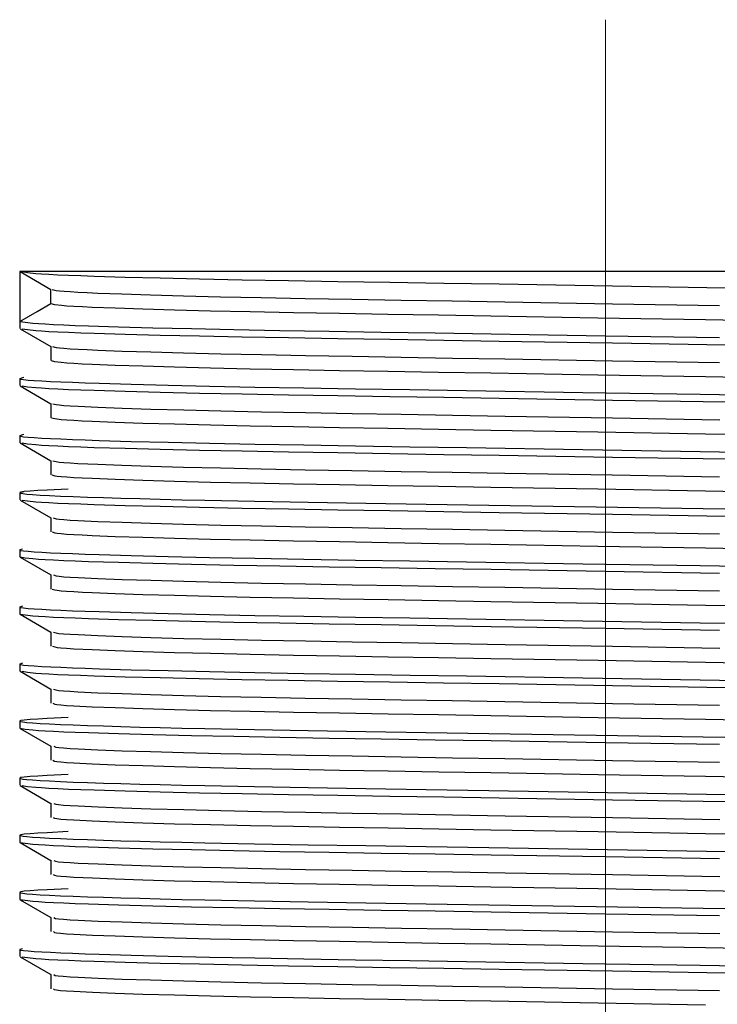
# Model space of a CAD drawing. Header units: millimetres. Extents: x 262469 to 275208, y -32539 to 9411.
# Tile 266 of 428: x 269135.69 to 269139.68, y -13352.18 to -13346.54. Entities that reach past the tile are written whole.
import ezdxf

# ---------------------------------------------------------------- set-up
doc = ezdxf.new("R2010")
doc.units = ezdxf.units.MM
doc.header["$LTSCALE"] = 100
doc.layers.add('$ IE_TELETECHNIKA', color=5, linetype='Continuous', lineweight=30)

msp = doc.modelspace()

# ---------------------------------------------------------------- linework, layer by layer
at = {"layer": '$ IE_TELETECHNIKA', "color": 7, "linetype": 'Continuous', "lineweight": 5, "ltscale": 20.32}
msp.add_line((269139.0356, -13346.5438), (269139.0356, -13356.9838), dxfattribs=at)
at = {"layer": '$ IE_TELETECHNIKA', "color": 7, "linetype": 'Continuous'}
for p, q in [((269135.6876, -13347.9838), (269135.6876, -13348.2696)), ((269142.3836, -13347.9838), (269135.6876, -13347.9838)), ((269135.6887, -13347.985), (269135.8655, -13348.0871)), ((269135.8644, -13348.1675), (269135.8644, -13348.0865)), ((269135.6876, -13348.2726), (269135.6876, -13348.3104)), ((269135.6887, -13348.3116), (269135.8655, -13348.4137)), ((269135.8644, -13348.4131), (269135.8644, -13348.4941)), ((269135.8644, -13348.4131), (269135.8644, -13348.4941)), ((269135.7101, -13348.5905), (269135.7025, -13348.5924)), ((269135.6876, -13348.5962), (269135.6876, -13348.637)), ((269135.6887, -13348.6382), (269135.8655, -13348.7403)), ((269135.8644, -13348.7397), (269135.8644, -13348.8207)), ((269135.8644, -13348.7397), (269135.8644, -13348.8207)), ((269135.6876, -13348.9227), (269135.6876, -13348.9636)), ((269135.7101, -13348.9171), (269135.7025, -13348.919)), ((269135.6887, -13348.9647), (269135.8655, -13349.0668)), ((269135.8644, -13349.0662), (269135.8644, -13349.1473)), ((269135.8644, -13349.0662), (269135.8644, -13349.1473)), ((269135.7101, -13349.2437), (269135.6876, -13349.2493)), ((269135.6876, -13349.2493), (269135.6876, -13349.2901)), ((269135.6887, -13349.2913), (269135.8655, -13349.3934)), ((269135.8644, -13349.3928), (269135.8644, -13349.4738)), ((269135.8644, -13349.3928), (269135.8644, -13349.4738)), ((269135.6876, -13349.5759), (269135.6876, -13349.6167)), ((269135.6887, -13349.6179), (269135.8655, -13349.72)), ((269135.8644, -13349.7194), (269135.8644, -13349.8004)), ((269135.8644, -13349.7194), (269135.8644, -13349.8004)), ((269135.6876, -13349.9024), (269135.6876, -13349.9433)), ((269135.6887, -13349.9444), (269135.8655, -13350.0466)), ((269135.8644, -13350.0459), (269135.8644, -13350.127)), ((269135.8644, -13350.0459), (269135.8644, -13350.127)), ((269135.6876, -13350.229), (269135.6876, -13350.2698)), ((269135.6886, -13350.271), (269135.8654, -13350.3731)), ((269135.8644, -13350.3725), (269135.8644, -13350.4535)), ((269135.8644, -13350.3725), (269135.8644, -13350.4535)), ((269135.6876, -13350.5556), (269135.6876, -13350.5964)), ((269135.6887, -13350.5976), (269135.8655, -13350.6997)), ((269135.8644, -13350.6991), (269135.8644, -13350.7801)), ((269135.8644, -13350.6991), (269135.8644, -13350.7801)), ((269135.6876, -13350.8822), (269135.6876, -13350.923)), ((269135.6887, -13350.9241), (269135.8655, -13351.0263)), ((269135.8644, -13351.0257), (269135.8644, -13351.1067)), ((269135.8644, -13351.0257), (269135.8644, -13351.1067)), ((269135.6876, -13351.2087), (269135.6876, -13351.2496)), ((269135.6887, -13351.2507), (269135.8655, -13351.3529)), ((269135.8644, -13351.3522), (269135.8644, -13351.4332)), ((269135.8644, -13351.3522), (269135.8644, -13351.4332)), ((269135.6876, -13351.5353), (269135.6876, -13351.5761)), ((269135.6887, -13351.5773), (269135.8655, -13351.6794)), ((269135.8644, -13351.6788), (269135.8644, -13351.7598)), ((269135.8644, -13351.6788), (269135.8644, -13351.7598)), ((269135.6876, -13351.8619), (269135.6876, -13351.9027)), ((269135.6887, -13351.9039), (269135.8655, -13352.006)), ((269135.8644, -13352.0054), (269135.8644, -13352.0864)), ((269135.8644, -13352.0054), (269135.8644, -13352.0864))]:
    msp.add_line(p, q, dxfattribs=at)
for points in [[(269135.7003, -13347.9851), (269135.7323, -13347.9899), (269135.7787, -13347.9949), (269135.8116, -13347.9973), (269135.8534, -13347.9999), (269135.9051, -13348.0025), (269135.9661, -13348.0051), (269136.0357, -13348.0077), (269136.1134, -13348.0104), (269136.2899, -13348.0157), (269136.4909, -13348.021), (269136.7141, -13348.0261), (269136.9587, -13348.0311), (269137.2233, -13348.036), (269137.5055, -13348.0407), (269137.8025, -13348.0455), (269138.1111, -13348.0504), (269138.4284, -13348.0556), (269139.0771, -13348.0662), (269139.7245, -13348.0767)], [(269135.8728, -13348.0871), (269135.896, -13348.0919), (269135.9142, -13348.0943), (269135.9402, -13348.0968), (269135.9757, -13348.0993), (269136.0202, -13348.1019), (269136.0728, -13348.1045), (269136.1327, -13348.1072), (269136.2718, -13348.1125), (269136.4355, -13348.1178), (269136.6239, -13348.123), (269136.8357, -13348.1282), (269137.0684, -13348.1332), (269137.3195, -13348.1379), (269137.5869, -13348.1427), (269137.8681, -13348.1475), (269138.1603, -13348.1525), (269138.4609, -13348.1577), (269139.0755, -13348.1682), (269139.6885, -13348.1788)], [(269135.6876, -13348.2696), (269135.7866, -13348.2124), (269135.8644, -13348.1675)], [(269135.8644, -13348.1675), (269135.8863, -13348.1723), (269135.9253, -13348.1772), (269135.9566, -13348.1797), (269135.9967, -13348.1822), (269136.0451, -13348.1848), (269136.101, -13348.1875), (269136.2331, -13348.1927), (269136.3904, -13348.198), (269136.5725, -13348.2033), (269136.7782, -13348.2085), (269137.0055, -13348.2135), (269137.2519, -13348.2183), (269137.5151, -13348.2231), (269137.7927, -13348.2279), (269138.0822, -13348.2328), (269138.3806, -13348.2379), (269138.9933, -13348.2484), (269139.6076, -13348.259), (269139.908, -13348.2642)], [(269135.6876, -13348.2696), (269135.7189, -13348.2745), (269135.7629, -13348.2794), (269135.7938, -13348.2819), (269135.8326, -13348.2844), (269135.8808, -13348.287), (269135.9384, -13348.2897), (269136.0049, -13348.2923), (269136.0795, -13348.295), (269136.2511, -13348.3004), (269136.4485, -13348.3057), (269136.6692, -13348.3109), (269136.9119, -13348.316), (269137.1752, -13348.3209), (269137.4569, -13348.3256), (269137.754, -13348.3304), (269138.0634, -13348.3354), (269138.3821, -13348.3406), (269139.0353, -13348.3512), (269139.6886, -13348.3619)], [(269135.7003, -13348.3117), (269135.7324, -13348.3165), (269135.7787, -13348.3214), (269135.8117, -13348.3239), (269135.8535, -13348.3265), (269135.9052, -13348.329), (269135.9662, -13348.3317), (269136.0359, -13348.3343), (269136.1135, -13348.337), (269136.2901, -13348.3423), (269136.491, -13348.3476), (269136.7143, -13348.3527), (269136.9588, -13348.3577), (269137.2234, -13348.3625), (269137.5057, -13348.3673), (269137.8027, -13348.372), (269138.1113, -13348.377), (269138.4286, -13348.3821), (269139.0773, -13348.3927), (269139.7246, -13348.4033)], [(269135.8744, -13348.4137), (269135.8961, -13348.4185), (269135.9139, -13348.4209), (269135.9399, -13348.4234), (269135.9756, -13348.4259), (269136.0203, -13348.4285), (269136.0732, -13348.4311), (269136.1332, -13348.4338), (269136.2722, -13348.4391), (269136.4359, -13348.4443), (269136.6244, -13348.4496), (269136.8362, -13348.4548), (269137.0689, -13348.4598), (269137.3201, -13348.4645), (269137.5875, -13348.4693), (269137.8686, -13348.4741), (269138.1609, -13348.4791), (269138.4614, -13348.4842), (269139.0759, -13348.4948), (269139.6889, -13348.5053)], [(269135.8664, -13348.4941), (269135.8866, -13348.4989), (269135.9249, -13348.5037), (269135.9562, -13348.5063), (269135.9965, -13348.5088), (269136.045, -13348.5114), (269136.101, -13348.514), (269136.2331, -13348.5193), (269136.3902, -13348.5246), (269136.5723, -13348.5299), (269136.7781, -13348.5351), (269137.0053, -13348.5401), (269137.2517, -13348.5449), (269137.5149, -13348.5496), (269137.7926, -13348.5544), (269138.082, -13348.5594), (269138.3805, -13348.5645), (269138.9932, -13348.575), (269139.6075, -13348.5856), (269139.908, -13348.5907)], [(269135.7025, -13348.5924), (269135.6869, -13348.5973), (269135.693, -13348.5998), (269135.7093, -13348.6023), (269135.7351, -13348.6048), (269135.7698, -13348.6074), (269135.8129, -13348.61), (269135.8639, -13348.6127), (269135.9224, -13348.6153), (269135.9883, -13348.6181), (269136.0616, -13348.6208), (269136.1421, -13348.6235), (269136.3249, -13348.629), (269136.5357, -13348.6344), (269136.7721, -13348.6397), (269137.0314, -13348.6448), (269137.3108, -13348.6498), (269137.6075, -13348.6547), (269137.9185, -13348.6596), (269138.241, -13348.6648), (269138.9069, -13348.6757), (269139.578, -13348.6867), (269139.907, -13348.692)], [(269135.7003, -13348.6382), (269135.7324, -13348.6431), (269135.7787, -13348.648), (269135.8116, -13348.6505), (269135.8534, -13348.653), (269135.9051, -13348.6556), (269135.9661, -13348.6582), (269136.0358, -13348.6609), (269136.1134, -13348.6635), (269136.29, -13348.6688), (269136.4909, -13348.6741), (269136.7142, -13348.6793), (269136.9587, -13348.6843), (269137.2233, -13348.6891), (269137.5056, -13348.6938), (269137.8025, -13348.6986), (269138.1111, -13348.7036), (269138.4284, -13348.7087), (269139.0772, -13348.7193), (269139.7245, -13348.7299)], [(269135.8758, -13348.7403), (269135.8961, -13348.7451), (269135.9135, -13348.7475), (269135.9396, -13348.75), (269135.9755, -13348.7525), (269136.0205, -13348.7551), (269136.1336, -13348.7604), (269136.2725, -13348.7656), (269136.4362, -13348.7709), (269136.6247, -13348.7762), (269136.8366, -13348.7814), (269137.0693, -13348.7863), (269137.3205, -13348.7911), (269137.5879, -13348.7959), (269137.869, -13348.8007), (269138.1613, -13348.8057), (269138.4618, -13348.8108), (269139.0763, -13348.8214), (269139.6893, -13348.8319)], [(269135.8682, -13348.8207), (269135.8869, -13348.8254), (269135.9245, -13348.8303), (269135.9559, -13348.8328), (269135.9963, -13348.8354), (269136.045, -13348.838), (269136.1011, -13348.8406), (269136.2331, -13348.8459), (269136.3902, -13348.8512), (269136.5723, -13348.8564), (269136.7781, -13348.8616), (269137.0054, -13348.8667), (269137.2518, -13348.8715), (269137.515, -13348.8762), (269137.7926, -13348.881), (269138.0821, -13348.886), (269138.3806, -13348.8911), (269138.9933, -13348.9016), (269139.6076, -13348.9121), (269139.9081, -13348.9173)], [(269135.7025, -13348.919), (269135.6869, -13348.9239), (269135.693, -13348.9264), (269135.7093, -13348.9289), (269135.7351, -13348.9314), (269135.7698, -13348.934), (269135.8129, -13348.9366), (269135.8639, -13348.9392), (269135.9224, -13348.9419), (269135.9883, -13348.9446), (269136.0616, -13348.9474), (269136.1421, -13348.9501), (269136.3249, -13348.9556), (269136.5357, -13348.961), (269136.7721, -13348.9663), (269137.0313, -13348.9714), (269137.3107, -13348.9763), (269137.6074, -13348.9812), (269137.9185, -13348.9862), (269138.241, -13348.9914), (269138.9069, -13349.0023), (269139.578, -13349.0132), (269139.9069, -13349.0186)], [(269135.7003, -13348.9648), (269135.7324, -13348.9697), (269135.7787, -13348.9746), (269135.8116, -13348.9771), (269135.8534, -13348.9796), (269135.9051, -13348.9822), (269135.9661, -13348.9848), (269136.0358, -13348.9874), (269136.1134, -13348.9901), (269136.29, -13348.9954), (269136.4909, -13349.0007), (269136.7142, -13349.0058), (269136.9587, -13349.0108), (269137.2233, -13349.0157), (269137.5056, -13349.0204), (269137.8025, -13349.0252), (269138.1111, -13349.0301), (269138.4284, -13349.0353), (269139.0772, -13349.0459), (269139.7245, -13349.0564)], [(269135.8769, -13349.0669), (269135.8956, -13349.0716), (269135.9127, -13349.074), (269135.9388, -13349.0765), (269135.9748, -13349.0791), (269136.0199, -13349.0816), (269136.133, -13349.0869), (269136.2717, -13349.0922), (269136.4352, -13349.0975), (269136.6237, -13349.1027), (269136.8355, -13349.1079), (269137.0681, -13349.1129), (269137.3193, -13349.1177), (269137.5867, -13349.1224), (269137.8678, -13349.1272), (269138.1601, -13349.1322), (269138.4607, -13349.1374), (269139.0753, -13349.1479), (269139.6884, -13349.1585)], [(269135.87, -13349.1473), (269135.8871, -13349.152), (269135.9019, -13349.1544), (269135.9241, -13349.1569), (269135.9556, -13349.1594), (269135.9962, -13349.1619), (269136.045, -13349.1645), (269136.1012, -13349.1672), (269136.2332, -13349.1725), (269136.3902, -13349.1777), (269136.5723, -13349.183), (269136.7781, -13349.1882), (269137.0054, -13349.1932), (269137.2518, -13349.1981), (269137.515, -13349.2028), (269137.7927, -13349.2076), (269138.0821, -13349.2125), (269138.3806, -13349.2176), (269138.9933, -13349.2282), (269139.6077, -13349.2387), (269139.9082, -13349.2439)], [(269135.9632, -13349.2288), (269135.8432, -13349.2347), (269135.7904, -13349.2377), (269135.7461, -13349.2405), (269135.7133, -13349.2433), (269135.6942, -13349.246), (269135.6876, -13349.2487), (269135.6914, -13349.2514), (269135.7048, -13349.2541), (269135.728, -13349.2569), (269135.761, -13349.2597), (269135.8039, -13349.2626), (269135.8568, -13349.2655), (269135.9197, -13349.2684), (269135.9922, -13349.2714), (269136.0741, -13349.2744), (269136.1651, -13349.2774), (269136.2649, -13349.2805), (269136.3732, -13349.2835), (269136.4896, -13349.2864), (269136.6137, -13349.2894), (269136.7453, -13349.2923), (269137.0288, -13349.2979), (269137.337, -13349.3034), (269137.666, -13349.3087), (269138.0117, -13349.3143), (269138.37, -13349.3201), (269139.84, -13349.3441)], [(269135.7003, -13349.2914), (269135.7323, -13349.2962), (269135.7787, -13349.3011), (269135.8116, -13349.3036), (269135.8534, -13349.3062), (269135.9051, -13349.3088), (269135.9661, -13349.3114), (269136.0357, -13349.314), (269136.1134, -13349.3167), (269136.2899, -13349.322), (269136.4909, -13349.3273), (269136.7141, -13349.3324), (269136.9587, -13349.3374), (269137.2233, -13349.3422), (269137.5055, -13349.347), (269137.8025, -13349.3517), (269138.1111, -13349.3567), (269138.4284, -13349.3618), (269139.0771, -13349.3725), (269139.7244, -13349.383)], [(269135.8781, -13349.3935), (269135.8955, -13349.3982), (269135.9123, -13349.4006), (269135.9386, -13349.4031), (269135.9749, -13349.4056), (269136.0202, -13349.4082), (269136.1336, -13349.4135), (269136.2722, -13349.4188), (269136.4357, -13349.4241), (269136.6242, -13349.4293), (269136.8361, -13349.4345), (269137.0688, -13349.4394), (269137.32, -13349.4442), (269137.5874, -13349.449), (269137.8685, -13349.4538), (269138.1608, -13349.4588), (269138.4613, -13349.464), (269139.0759, -13349.4745), (269139.6889, -13349.485)], [(269135.8716, -13349.4739), (269135.8872, -13349.4786), (269135.9015, -13349.481), (269135.9237, -13349.4834), (269135.9554, -13349.486), (269135.9961, -13349.4885), (269136.045, -13349.4911), (269136.1013, -13349.4937), (269136.2332, -13349.499), (269136.3902, -13349.5043), (269136.5722, -13349.5096), (269136.7781, -13349.5148), (269137.0054, -13349.5198), (269137.2518, -13349.5246), (269137.515, -13349.5294), (269137.7927, -13349.5342), (269138.0822, -13349.5391), (269138.3807, -13349.5442), (269138.9934, -13349.5547), (269139.6078, -13349.5653), (269139.9083, -13349.5705)], [(269135.7025, -13349.5722), (269135.6869, -13349.577), (269135.693, -13349.5795), (269135.7093, -13349.582), (269135.7351, -13349.5846), (269135.7698, -13349.5871), (269135.8129, -13349.5897), (269135.8639, -13349.5924), (269135.9224, -13349.5951), (269135.9883, -13349.5978), (269136.0616, -13349.6005), (269136.1421, -13349.6032), (269136.3249, -13349.6087), (269136.5357, -13349.6141), (269136.7721, -13349.6194), (269137.0314, -13349.6246), (269137.3108, -13349.6295), (269137.6075, -13349.6344), (269137.9185, -13349.6394), (269138.241, -13349.6446), (269138.9069, -13349.6554), (269139.578, -13349.6664), (269139.907, -13349.6717)], [(269135.6876, -13349.6167), (269135.7189, -13349.6216), (269135.7629, -13349.6265), (269135.7938, -13349.629), (269135.8326, -13349.6316), (269135.8808, -13349.6341), (269135.9384, -13349.6368), (269136.0049, -13349.6394), (269136.0795, -13349.6421), (269136.2511, -13349.6475), (269136.4485, -13349.6528), (269136.6692, -13349.658), (269136.9119, -13349.6631), (269137.1752, -13349.668), (269137.4569, -13349.6728), (269137.754, -13349.6776), (269138.0634, -13349.6825), (269138.3821, -13349.6877), (269139.0353, -13349.6983), (269139.6886, -13349.709)], [(269135.8792, -13349.72), (269135.8951, -13349.7248), (269135.9117, -13349.7272), (269135.9383, -13349.7297), (269135.9749, -13349.7322), (269136.0204, -13349.7348), (269136.1339, -13349.7401), (269136.2725, -13349.7453), (269136.4359, -13349.7506), (269136.6245, -13349.7559), (269136.8364, -13349.7611), (269137.0691, -13349.766), (269137.3203, -13349.7708), (269137.5877, -13349.7756), (269137.8689, -13349.7804), (269138.1611, -13349.7854), (269138.4617, -13349.7905), (269139.0762, -13349.8011), (269139.6892, -13349.8116)], [(269135.8731, -13349.8004), (269135.8872, -13349.8051), (269135.9011, -13349.8076), (269135.9232, -13349.81), (269135.9551, -13349.8125), (269135.996, -13349.8151), (269136.0451, -13349.8177), (269136.1014, -13349.8203), (269136.2333, -13349.8256), (269136.3902, -13349.8309), (269136.5722, -13349.8362), (269136.7781, -13349.8414), (269137.0055, -13349.8464), (269137.2519, -13349.8512), (269137.5151, -13349.856), (269137.7928, -13349.8608), (269138.0822, -13349.8657), (269138.3808, -13349.8708), (269138.9935, -13349.8813), (269139.6079, -13349.8919), (269139.9084, -13349.897)], [(269135.7025, -13349.8987), (269135.6869, -13349.9036), (269135.693, -13349.9061), (269135.7093, -13349.9086), (269135.7351, -13349.9111), (269135.7698, -13349.9137), (269135.8129, -13349.9163), (269135.8639, -13349.9189), (269135.9224, -13349.9216), (269135.9883, -13349.9243), (269136.0616, -13349.9271), (269136.1422, -13349.9298), (269136.325, -13349.9353), (269136.5357, -13349.9407), (269136.7721, -13349.946), (269137.0314, -13349.9511), (269137.3108, -13349.9561), (269137.6075, -13349.9609), (269137.9185, -13349.9659), (269138.241, -13349.9711), (269138.9069, -13349.982), (269139.5781, -13349.993), (269139.907, -13349.9983)], [(269135.6876, -13349.9433), (269135.7189, -13349.9481), (269135.7629, -13349.9531), (269135.7938, -13349.9556), (269135.8326, -13349.9581), (269135.8808, -13349.9607), (269135.9384, -13349.9633), (269136.0049, -13349.966), (269136.0795, -13349.9687), (269136.2511, -13349.974), (269136.4485, -13349.9794), (269136.6692, -13349.9846), (269136.9119, -13349.9897), (269137.1752, -13349.9945), (269137.4569, -13349.9993), (269137.754, -13350.0041), (269138.0634, -13350.0091), (269138.3821, -13350.0142), (269139.0353, -13350.0249), (269139.6886, -13350.0356)], [(269135.8801, -13350.0466), (269135.8947, -13350.0514), (269135.9112, -13350.0538), (269135.9381, -13350.0563), (269135.9749, -13350.0588), (269136.0207, -13350.0614), (269136.1344, -13350.0666), (269136.2729, -13350.0719), (269136.4363, -13350.0772), (269136.625, -13350.0825), (269136.837, -13350.0876), (269137.0697, -13350.0926), (269137.3208, -13350.0974), (269137.5882, -13350.1022), (269137.8694, -13350.107), (269138.1617, -13350.112), (269138.4622, -13350.1171), (269139.0767, -13350.1277), (269139.6896, -13350.1382)], [(269135.8745, -13350.127), (269135.8871, -13350.1317), (269135.9006, -13350.1341), (269135.9228, -13350.1366), (269135.9549, -13350.1391), (269135.996, -13350.1417), (269136.1016, -13350.1469), (269136.2333, -13350.1522), (269136.3901, -13350.1575), (269136.5723, -13350.1627), (269136.7782, -13350.1679), (269137.0055, -13350.1729), (269137.2519, -13350.1778), (269137.5151, -13350.1826), (269137.7928, -13350.1873), (269138.0823, -13350.1922), (269138.3808, -13350.1973), (269138.9936, -13350.2079), (269139.608, -13350.2184), (269139.9085, -13350.2236)], [(269135.7024, -13350.2253), (269135.6869, -13350.2302), (269135.6931, -13350.2327), (269135.7093, -13350.2352), (269135.7351, -13350.2377), (269135.7699, -13350.2403), (269135.813, -13350.2429), (269135.864, -13350.2455), (269135.9225, -13350.2482), (269135.9884, -13350.2509), (269136.0617, -13350.2536), (269136.1423, -13350.2564), (269136.3251, -13350.2619), (269136.5359, -13350.2673), (269136.7723, -13350.2726), (269137.0315, -13350.2777), (269137.3109, -13350.2826), (269137.6076, -13350.2875), (269137.9187, -13350.2925), (269138.2412, -13350.2977), (269138.907, -13350.3086), (269139.5782, -13350.3195), (269139.9071, -13350.3248)], [(269135.7001, -13350.2711), (269135.7321, -13350.2759), (269135.7784, -13350.2808), (269135.8113, -13350.2833), (269135.8531, -13350.2859), (269135.9047, -13350.2884), (269135.9656, -13350.2911), (269136.0352, -13350.2937), (269136.1128, -13350.2964), (269136.2893, -13350.3017), (269136.4902, -13350.307), (269136.7134, -13350.3121), (269136.9579, -13350.3171), (269137.2225, -13350.322), (269137.5047, -13350.3267), (269137.8017, -13350.3315), (269138.1103, -13350.3364), (269138.4276, -13350.3416), (269139.0764, -13350.3522), (269139.7239, -13350.3627)], [(269135.8807, -13350.3732), (269135.8939, -13350.3779), (269135.9103, -13350.3803), (269135.9373, -13350.3828), (269135.9743, -13350.3853), (269136.0202, -13350.3879), (269136.1337, -13350.3932), (269136.2719, -13350.3985), (269136.4352, -13350.4038), (269136.6238, -13350.409), (269136.8357, -13350.4142), (269137.0684, -13350.4192), (269137.3195, -13350.424), (269137.5869, -13350.4287), (269137.8681, -13350.4335), (269138.1604, -13350.4385), (269138.4609, -13350.4437), (269139.0755, -13350.4542), (269139.6886, -13350.4648)], [(269135.8758, -13350.4536), (269135.8869, -13350.4583), (269135.9001, -13350.4607), (269135.9224, -13350.4632), (269135.9547, -13350.4657), (269135.996, -13350.4682), (269136.1017, -13350.4735), (269136.2334, -13350.4787), (269136.3901, -13350.484), (269136.5723, -13350.4893), (269136.7782, -13350.4945), (269137.0056, -13350.4995), (269137.252, -13350.5044), (269137.5152, -13350.5091), (269137.7929, -13350.5139), (269138.0824, -13350.5188), (269138.3809, -13350.5239), (269138.9937, -13350.5345), (269139.6081, -13350.545), (269139.9086, -13350.5502)], [(269135.9632, -13350.5351), (269135.8432, -13350.541), (269135.7904, -13350.5439), (269135.7461, -13350.5468), (269135.7133, -13350.5496), (269135.6942, -13350.5523), (269135.6876, -13350.555), (269135.6914, -13350.5577), (269135.7048, -13350.5604), (269135.728, -13350.5632), (269135.761, -13350.566), (269135.8039, -13350.5688), (269135.8568, -13350.5718), (269135.9197, -13350.5747), (269135.9922, -13350.5777), (269136.0741, -13350.5807), (269136.1651, -13350.5837), (269136.2649, -13350.5867), (269136.3732, -13350.5897), (269136.4896, -13350.5927), (269136.6137, -13350.5957), (269136.7453, -13350.5986), (269137.0288, -13350.6042), (269137.337, -13350.6097), (269137.666, -13350.615), (269138.0117, -13350.6206), (269138.37, -13350.6264), (269139.84, -13350.6503)], [(269135.6876, -13350.5964), (269135.7189, -13350.6013), (269135.7629, -13350.6062), (269135.7938, -13350.6087), (269135.8326, -13350.6113), (269135.8808, -13350.6139), (269135.9384, -13350.6165), (269136.0049, -13350.6191), (269136.0795, -13350.6218), (269136.2511, -13350.6272), (269136.4485, -13350.6325), (269136.6692, -13350.6377), (269136.9119, -13350.6428), (269137.1752, -13350.6477), (269137.4569, -13350.6525), (269137.754, -13350.6573), (269138.0634, -13350.6622), (269138.3821, -13350.6674), (269139.0353, -13350.6781), (269139.6886, -13350.6887)], [(269135.8814, -13350.6997), (269135.8934, -13350.7045), (269135.9098, -13350.7069), (269135.9371, -13350.7094), (269135.9745, -13350.7119), (269136.0206, -13350.7145), (269136.1342, -13350.7198), (269136.2724, -13350.7251), (269136.4357, -13350.7304), (269136.6244, -13350.7356), (269136.8364, -13350.7408), (269137.069, -13350.7457), (269137.3202, -13350.7506), (269137.5876, -13350.7553), (269137.8688, -13350.7601), (269138.161, -13350.7651), (269138.4616, -13350.7702), (269139.0761, -13350.7808), (269139.6891, -13350.7913)], [(269135.877, -13350.7801), (269135.8866, -13350.7849), (269135.8995, -13350.7873), (269135.922, -13350.7897), (269135.9545, -13350.7922), (269135.996, -13350.7948), (269136.1019, -13350.8), (269136.2334, -13350.8053), (269136.3901, -13350.8106), (269136.5723, -13350.8159), (269136.7783, -13350.8211), (269137.0056, -13350.8261), (269137.252, -13350.8309), (269137.5153, -13350.8357), (269137.793, -13350.8405), (269138.0825, -13350.8454), (269138.381, -13350.8505), (269138.9938, -13350.861), (269139.6082, -13350.8716), (269139.9087, -13350.8768)], [(269135.9632, -13350.8616), (269135.8432, -13350.8676), (269135.7904, -13350.8705), (269135.7461, -13350.8734), (269135.7133, -13350.8762), (269135.6942, -13350.8789), (269135.6876, -13350.8815), (269135.6914, -13350.8842), (269135.7048, -13350.887), (269135.728, -13350.8897), (269135.761, -13350.8926), (269135.8039, -13350.8954), (269135.8568, -13350.8983), (269135.9197, -13350.9013), (269135.9922, -13350.9043), (269136.0741, -13350.9073), (269136.1651, -13350.9103), (269136.2649, -13350.9133), (269136.3732, -13350.9163), (269136.4896, -13350.9193), (269136.6137, -13350.9222), (269136.7453, -13350.9251), (269137.0288, -13350.9308), (269137.337, -13350.9362), (269137.666, -13350.9416), (269138.0117, -13350.9471), (269138.37, -13350.9529), (269139.84, -13350.9769)], [(269135.7003, -13350.9242), (269135.7323, -13350.9291), (269135.7787, -13350.934), (269135.8116, -13350.9365), (269135.8534, -13350.939), (269135.9051, -13350.9416), (269135.9661, -13350.9442), (269136.0357, -13350.9469), (269136.1134, -13350.9495), (269136.2899, -13350.9549), (269136.4909, -13350.9601), (269136.7141, -13350.9653), (269136.9587, -13350.9703), (269137.2233, -13350.9751), (269137.5055, -13350.9798), (269137.8025, -13350.9846), (269138.1111, -13350.9896), (269138.4284, -13350.9947), (269139.0771, -13351.0053), (269139.7244, -13351.0159)], [(269135.882, -13351.0263), (269135.8927, -13351.031), (269135.9092, -13351.0335), (269135.9369, -13351.036), (269135.9746, -13351.0385), (269136.021, -13351.0411), (269136.1347, -13351.0464), (269136.2727, -13351.0516), (269136.436, -13351.0569), (269136.6248, -13351.0622), (269136.8368, -13351.0674), (269137.0695, -13351.0723), (269137.3207, -13351.0772), (269137.5881, -13351.0819), (269137.8692, -13351.0867), (269138.1615, -13351.0917), (269138.462, -13351.0968), (269139.0765, -13351.1074), (269139.6895, -13351.1179)], [(269135.878, -13351.1067), (269135.8862, -13351.1114), (269135.8989, -13351.1138), (269135.9216, -13351.1163), (269135.9543, -13351.1188), (269135.996, -13351.1214), (269136.102, -13351.1266), (269136.2334, -13351.1319), (269136.3901, -13351.1372), (269136.5723, -13351.1425), (269136.7783, -13351.1476), (269137.0057, -13351.1527), (269137.2521, -13351.1575), (269137.5153, -13351.1623), (269137.7931, -13351.167), (269138.0826, -13351.1719), (269138.3811, -13351.1771), (269138.9939, -13351.1876), (269139.6083, -13351.1982), (269139.9088, -13351.2033)], [(269135.9632, -13351.1882), (269135.8432, -13351.1942), (269135.7904, -13351.1971), (269135.7461, -13351.1999), (269135.7133, -13351.2027), (269135.6942, -13351.2055), (269135.6876, -13351.2081), (269135.6914, -13351.2108), (269135.7048, -13351.2135), (269135.728, -13351.2163), (269135.761, -13351.2191), (269135.8039, -13351.222), (269135.8568, -13351.2249), (269135.9197, -13351.2278), (269135.9922, -13351.2308), (269136.0741, -13351.2338), (269136.1651, -13351.2369), (269136.2649, -13351.2399), (269136.3732, -13351.2429), (269136.4896, -13351.2459), (269136.6137, -13351.2488), (269136.7453, -13351.2517), (269137.0288, -13351.2574), (269137.337, -13351.2628), (269137.666, -13351.2682), (269138.0117, -13351.2737), (269138.37, -13351.2795), (269139.84, -13351.3035)], [(269135.6876, -13351.2496), (269135.7189, -13351.2544), (269135.7629, -13351.2594), (269135.7938, -13351.2619), (269135.8326, -13351.2644), (269135.8808, -13351.267), (269135.9384, -13351.2696), (269136.0049, -13351.2723), (269136.0795, -13351.275), (269136.2511, -13351.2803), (269136.4485, -13351.2856), (269136.6692, -13351.2909), (269136.9119, -13351.2959), (269137.1752, -13351.3008), (269137.4569, -13351.3056), (269137.754, -13351.3104), (269138.0634, -13351.3154), (269138.3821, -13351.3205), (269139.0353, -13351.3312), (269139.6886, -13351.3419)], [(269135.8824, -13351.3529), (269135.892, -13351.3576), (269135.9087, -13351.3601), (269135.9367, -13351.3625), (269135.9748, -13351.3651), (269136.0214, -13351.3677), (269136.1351, -13351.3729), (269136.273, -13351.3782), (269136.4363, -13351.3835), (269136.6252, -13351.3888), (269136.8372, -13351.3939), (269137.0699, -13351.3989), (269137.3211, -13351.4037), (269137.5885, -13351.4085), (269137.8697, -13351.4133), (269138.1619, -13351.4182), (269138.4624, -13351.4234), (269139.0769, -13351.434), (269139.6898, -13351.4445)], [(269135.8789, -13351.4333), (269135.8857, -13351.438), (269135.8983, -13351.4404), (269135.9212, -13351.4429), (269135.9542, -13351.4454), (269135.9961, -13351.448), (269136.1022, -13351.4532), (269136.2335, -13351.4585), (269136.3901, -13351.4637), (269136.5723, -13351.469), (269136.7784, -13351.4742), (269137.0057, -13351.4792), (269137.2521, -13351.4841), (269137.5154, -13351.4889), (269137.7931, -13351.4936), (269138.0826, -13351.4985), (269138.3812, -13351.5036), (269138.994, -13351.5142), (269139.6084, -13351.5247), (269139.909, -13351.5299)], [(269135.9632, -13351.5148), (269135.8432, -13351.5207), (269135.7904, -13351.5237), (269135.7461, -13351.5265), (269135.7133, -13351.5293), (269135.6942, -13351.532), (269135.6876, -13351.5347), (269135.6914, -13351.5374), (269135.7048, -13351.5401), (269135.728, -13351.5429), (269135.761, -13351.5457), (269135.8039, -13351.5486), (269135.8568, -13351.5515), (269135.9197, -13351.5544), (269135.9922, -13351.5574), (269136.0741, -13351.5604), (269136.1651, -13351.5634), (269136.2649, -13351.5665), (269136.3732, -13351.5695), (269136.4896, -13351.5724), (269136.6137, -13351.5754), (269136.7453, -13351.5783), (269137.0288, -13351.5839), (269137.337, -13351.5894), (269137.666, -13351.5947), (269138.0117, -13351.6003), (269138.37, -13351.6061), (269139.84, -13351.63)], [(269135.6876, -13351.5761), (269135.7189, -13351.581), (269135.7629, -13351.5859), (269135.7938, -13351.5884), (269135.8326, -13351.591), (269135.8808, -13351.5936), (269135.9384, -13351.5962), (269136.0049, -13351.5989), (269136.0795, -13351.6015), (269136.2511, -13351.6069), (269136.4485, -13351.6122), (269136.6692, -13351.6174), (269136.9119, -13351.6225), (269137.1752, -13351.6274), (269137.4569, -13351.6322), (269137.754, -13351.637), (269138.0634, -13351.6419), (269138.3821, -13351.6471), (269139.0353, -13351.6578), (269139.6886, -13351.6684)], [(269135.8827, -13351.6795), (269135.8912, -13351.6842), (269135.9082, -13351.6866), (269135.9366, -13351.6891), (269135.975, -13351.6917), (269136.0218, -13351.6943), (269136.1355, -13351.6995), (269136.2733, -13351.7048), (269136.4366, -13351.7101), (269136.6256, -13351.7154), (269136.8377, -13351.7205), (269137.0704, -13351.7255), (269137.3215, -13351.7303), (269137.589, -13351.7351), (269137.8701, -13351.7398), (269138.1624, -13351.7448), (269138.4629, -13351.75), (269139.0773, -13351.7605), (269139.6901, -13351.7711)], [(269135.8797, -13351.7599), (269135.8851, -13351.7646), (269135.8976, -13351.767), (269135.9208, -13351.7694), (269135.9541, -13351.772), (269135.9962, -13351.7745), (269136.1024, -13351.7797), (269136.2335, -13351.785), (269136.39, -13351.7903), (269136.5724, -13351.7956), (269136.7784, -13351.8008), (269137.0058, -13351.8058), (269137.2522, -13351.8107), (269137.5155, -13351.8154), (269137.7932, -13351.8202), (269138.0827, -13351.8251), (269138.3813, -13351.8302), (269138.9942, -13351.8407), (269139.6086, -13351.8513), (269139.9091, -13351.8565)], [(269135.7025, -13351.8582), (269135.6869, -13351.863), (269135.693, -13351.8655), (269135.7093, -13351.868), (269135.7351, -13351.8705), (269135.7698, -13351.8731), (269135.8129, -13351.8757), (269135.8639, -13351.8784), (269135.9224, -13351.8811), (269135.9883, -13351.8838), (269136.0616, -13351.8865), (269136.1421, -13351.8892), (269136.3249, -13351.8947), (269136.5357, -13351.9001), (269136.7721, -13351.9054), (269137.0314, -13351.9105), (269137.3108, -13351.9155), (269137.6075, -13351.9204), (269137.9185, -13351.9253), (269138.241, -13351.9306), (269138.9069, -13351.9414), (269139.578, -13351.9524), (269139.907, -13351.9577)], [(269135.7003, -13351.904), (269135.7323, -13351.9088), (269135.7786, -13351.9137), (269135.8116, -13351.9162), (269135.8534, -13351.9187), (269135.9051, -13351.9213), (269135.9661, -13351.9239), (269136.0357, -13351.9266), (269136.1134, -13351.9292), (269136.2899, -13351.9346), (269136.4908, -13351.9398), (269136.7141, -13351.945), (269136.9586, -13351.95), (269137.2232, -13351.9548), (269137.5055, -13351.9595), (269137.8024, -13351.9643), (269138.1111, -13351.9693), (269138.4283, -13351.9744), (269139.0771, -13351.985), (269139.7244, -13351.9956)], [(269135.8828, -13352.006), (269135.8901, -13352.0107), (269135.9073, -13352.0132), (269135.9359, -13352.0157), (269135.9745, -13352.0182), (269136.0214, -13352.0208), (269136.1348, -13352.0261), (269136.2724, -13352.0314), (269136.4356, -13352.0366), (269136.6245, -13352.0419), (269136.8365, -13352.047), (269137.0692, -13352.052), (269137.3203, -13352.0569), (269137.5877, -13352.0616), (269137.8689, -13352.0664), (269138.1611, -13352.0714), (269138.4617, -13352.0765), (269139.0762, -13352.0871), (269139.6892, -13352.0976)], [(269135.8803, -13352.0864), (269135.8845, -13352.0911), (269135.897, -13352.0935), (269135.9205, -13352.096), (269135.954, -13352.0985), (269135.9963, -13352.1011), (269136.1025, -13352.1063), (269136.2335, -13352.1116), (269136.39, -13352.1169), (269136.5724, -13352.1222), (269136.7785, -13352.1274), (269137.0059, -13352.1324), (269137.2523, -13352.1373), (269137.5156, -13352.142), (269137.7933, -13352.1467), (269138.0828, -13352.1517), (269138.3814, -13352.1568), (269138.9943, -13352.1673), (269139.6087, -13352.1779)]]:
    msp.add_lwpolyline(points, dxfattribs=at)

doc.saveas('drawing.dxf')
